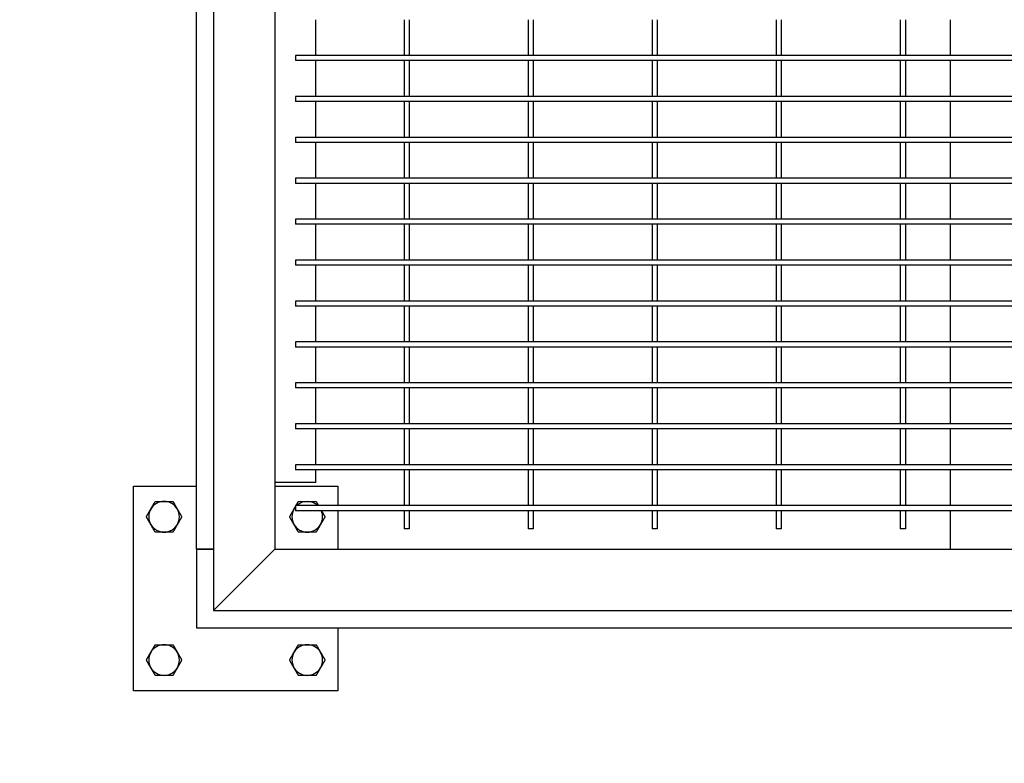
# Model space of a CAD drawing. Header units: inches. Extents: x 24 to 1128, y -94 to 748.
# Tile 499 of 546: x 622 to 646, y 517 to 535. Entities that reach past the tile are written whole.
import ezdxf

# ---------------------------------------------------------------- set-up
doc = ezdxf.new("R2010")
doc.units = ezdxf.units.IN
doc.header["$LTSCALE"] = 32
doc.header["$MEASUREMENT"] = 0
doc.layers.add('Dimension (ANSI)', color=7, linetype='Continuous', lineweight=25)
doc.layers.add('Visible (ANSI)', color=7, linetype='Continuous', lineweight=30)
doc.styles.add('Note Text (ANSI)', font='tahoma.ttf')
doc.dimstyles.new('Architectural (ANSI)', dxfattribs={"dimscale": 32, "dimtxt": 0.125, "dimasz": 0.098425, "dimexe": 0.125, "dimexo": 0.0625, "dimgap": 0.031496, "dimtad": 0, "dimtih": 1, "dimtoh": 1, "dimdec": 4, "dimrnd": 1e-08, "dimzin": 3, "dimdsep": 46, "dimlunit": 4, "dimtxsty": 'Note Text (ANSI)', "dimcen": 0.09, "dimdle": 0.393701, "dimclrd": 256, "dimclre": 256, "dimclrt": 256, "dimadec": 0, "dimazin": 3, "dimtfac": 0.96, "dimtofl": 0, "dimtmove": 0, "dimatfit": 3, "dimfxl": 1, "dimfrac": 2, "dimtolj": 1, "dimtzin": 12, "dimlwd": -1, "dimlwe": -1, "dimarcsym": 0})

# ---------------------------------------------------------------- blocks, each defined once
blk = doc.blocks.new('*D15')
at = {"layer": 'Defpoints', "color": 0, "transparency": 16777216}
for p in [(692.915, 562.239), (493.915, 496.383), (692.915, 464.957)]:
    blk.add_point(p, dxfattribs=at)
at = {"layer": 'Dimension (ANSI)', "transparency": 16777216}
for p, q in [((692.915, 560.239), (692.915, 460.957)), ((493.915, 494.383), (493.915, 460.957)), ((497.065, 464.957), (578.675, 464.957)), ((689.766, 464.957), (594.155, 464.957))]:
    blk.add_line(p, q, dxfattribs=at)
for points in [[(497.065, 465.481), (497.065, 464.432), (493.915, 464.957)], [(689.766, 465.481), (689.766, 464.432), (692.915, 464.957)]]:
    blk.add_solid(points, dxfattribs=at)
at = {"layer": 'Dimension (ANSI)', "transparency": 16777216, "insert": (579.683, 467.036), "char_height": 4, "attachment_point": 1, "style": 'Note Text (ANSI)'}
blk.add_mtext('\\A1;16\'-7"', dxfattribs=at)

msp = doc.modelspace()

# ---------------------------------------------------------------- linework, layer by layer
at = {"layer": 'Visible (ANSI)'}
for p, q in [((626.95529, 560.27882), (626.95529, 520.27882)), ((626.53529, 521.77882), (626.53529, 558.77882)), ((628.45529, 558.77882), (628.45529, 521.77882)), ((629.45529, 533.84132), (629.45529, 534.71632)), ((631.61154, 534.71632), (631.61154, 533.84132)), ((631.73654, 534.71632), (631.73654, 533.84132)), ((634.64279, 534.71632), (634.64279, 533.84132)), ((634.76779, 534.71632), (634.76779, 533.84132)), ((637.67404, 534.71632), (637.67404, 533.84132)), ((637.79904, 534.71632), (637.79904, 533.84132)), ((640.70529, 534.71632), (640.70529, 533.84132)), ((640.83029, 534.71632), (640.83029, 533.84132)), ((643.73654, 534.71632), (643.73654, 533.84132)), ((643.86154, 534.71632), (643.86154, 533.84132)), ((644.95529, 534.71632), (644.95529, 533.84132)), ((631.67404, 533.84132), (628.95529, 533.84132)), ((628.95529, 533.84132), (628.95529, 533.71632)), ((634.70529, 533.84132), (631.67404, 533.84132)), ((637.73654, 533.84132), (634.70529, 533.84132)), ((640.76779, 533.84132), (637.73654, 533.84132)), ((643.79904, 533.84132), (640.76779, 533.84132)), ((646.83029, 533.84132), (643.79904, 533.84132)), ((631.67404, 533.71632), (628.95529, 533.71632)), ((629.45529, 532.84132), (629.45529, 533.71632)), ((631.61154, 533.71632), (631.61154, 532.84132)), ((634.70529, 533.71632), (631.67404, 533.71632)), ((631.73654, 533.71632), (631.73654, 532.84132)), ((634.64279, 533.71632), (634.64279, 532.84132)), ((637.73654, 533.71632), (634.70529, 533.71632)), ((634.76779, 533.71632), (634.76779, 532.84132)), ((637.67404, 533.71632), (637.67404, 532.84132)), ((640.76779, 533.71632), (637.73654, 533.71632)), ((637.79904, 533.71632), (637.79904, 532.84132)), ((640.70529, 533.71632), (640.70529, 532.84132)), ((643.79904, 533.71632), (640.76779, 533.71632)), ((640.83029, 533.71632), (640.83029, 532.84132)), ((643.73654, 533.71632), (643.73654, 532.84132)), ((646.83029, 533.71632), (643.79904, 533.71632)), ((643.86154, 533.71632), (643.86154, 532.84132)), ((644.95529, 533.71632), (644.95529, 532.84132)), ((631.67404, 532.84132), (628.95529, 532.84132)), ((628.95529, 532.84132), (628.95529, 532.71632)), ((634.70529, 532.84132), (631.67404, 532.84132)), ((637.73654, 532.84132), (634.70529, 532.84132)), ((640.76779, 532.84132), (637.73654, 532.84132)), ((643.79904, 532.84132), (640.76779, 532.84132)), ((646.83029, 532.84132), (643.79904, 532.84132)), ((631.67404, 532.71632), (628.95529, 532.71632)), ((629.45529, 531.84132), (629.45529, 532.71632)), ((631.61154, 532.71632), (631.61154, 531.84132)), ((634.70529, 532.71632), (631.67404, 532.71632)), ((631.73654, 532.71632), (631.73654, 531.84132)), ((634.64279, 532.71632), (634.64279, 531.84132)), ((637.73654, 532.71632), (634.70529, 532.71632)), ((634.76779, 532.71632), (634.76779, 531.84132)), ((637.67404, 532.71632), (637.67404, 531.84132)), ((640.76779, 532.71632), (637.73654, 532.71632)), ((637.79904, 532.71632), (637.79904, 531.84132)), ((640.70529, 532.71632), (640.70529, 531.84132)), ((643.79904, 532.71632), (640.76779, 532.71632)), ((640.83029, 532.71632), (640.83029, 531.84132)), ((643.73654, 532.71632), (643.73654, 531.84132)), ((646.83029, 532.71632), (643.79904, 532.71632)), ((643.86154, 532.71632), (643.86154, 531.84132)), ((644.95529, 532.71632), (644.95529, 531.84132)), ((631.67404, 531.84132), (628.95529, 531.84132)), ((628.95529, 531.84132), (628.95529, 531.71632)), ((634.70529, 531.84132), (631.67404, 531.84132)), ((637.73654, 531.84132), (634.70529, 531.84132)), ((640.76779, 531.84132), (637.73654, 531.84132)), ((643.79904, 531.84132), (640.76779, 531.84132)), ((646.83029, 531.84132), (643.79904, 531.84132)), ((631.67404, 531.71632), (628.95529, 531.71632)), ((629.45529, 530.84132), (629.45529, 531.71632)), ((631.61154, 531.71632), (631.61154, 530.84132)), ((634.70529, 531.71632), (631.67404, 531.71632)), ((631.73654, 531.71632), (631.73654, 530.84132)), ((634.64279, 531.71632), (634.64279, 530.84132)), ((637.73654, 531.71632), (634.70529, 531.71632)), ((634.76779, 531.71632), (634.76779, 530.84132)), ((637.67404, 531.71632), (637.67404, 530.84132)), ((640.76779, 531.71632), (637.73654, 531.71632)), ((637.79904, 531.71632), (637.79904, 530.84132)), ((640.70529, 531.71632), (640.70529, 530.84132)), ((643.79904, 531.71632), (640.76779, 531.71632)), ((640.83029, 531.71632), (640.83029, 530.84132)), ((643.73654, 531.71632), (643.73654, 530.84132)), ((646.83029, 531.71632), (643.79904, 531.71632)), ((643.86154, 531.71632), (643.86154, 530.84132)), ((644.95529, 531.71632), (644.95529, 530.84132)), ((631.67404, 530.84132), (628.95529, 530.84132)), ((628.95529, 530.84132), (628.95529, 530.71632)), ((634.70529, 530.84132), (631.67404, 530.84132)), ((637.73654, 530.84132), (634.70529, 530.84132)), ((640.76779, 530.84132), (637.73654, 530.84132)), ((643.79904, 530.84132), (640.76779, 530.84132)), ((646.83029, 530.84132), (643.79904, 530.84132)), ((631.67404, 530.71632), (628.95529, 530.71632)), ((629.45529, 529.84132), (629.45529, 530.71632)), ((631.61154, 530.71632), (631.61154, 529.84132)), ((634.70529, 530.71632), (631.67404, 530.71632)), ((631.73654, 530.71632), (631.73654, 529.84132)), ((634.64279, 530.71632), (634.64279, 529.84132)), ((637.73654, 530.71632), (634.70529, 530.71632)), ((634.76779, 530.71632), (634.76779, 529.84132)), ((637.67404, 530.71632), (637.67404, 529.84132)), ((640.76779, 530.71632), (637.73654, 530.71632)), ((637.79904, 530.71632), (637.79904, 529.84132)), ((640.70529, 530.71632), (640.70529, 529.84132)), ((643.79904, 530.71632), (640.76779, 530.71632)), ((640.83029, 530.71632), (640.83029, 529.84132)), ((643.73654, 530.71632), (643.73654, 529.84132)), ((646.83029, 530.71632), (643.79904, 530.71632)), ((643.86154, 530.71632), (643.86154, 529.84132)), ((644.95529, 530.71632), (644.95529, 529.84132)), ((631.67404, 529.84132), (628.95529, 529.84132)), ((628.95529, 529.84132), (628.95529, 529.71632)), ((631.67404, 529.71632), (628.95529, 529.71632)), ((629.45529, 528.84132), (629.45529, 529.71632)), ((631.61154, 529.71632), (631.61154, 528.84132)), ((634.70529, 529.84132), (631.67404, 529.84132)), ((634.70529, 529.71632), (631.67404, 529.71632)), ((631.73654, 529.71632), (631.73654, 528.84132)), ((634.64279, 529.71632), (634.64279, 528.84132)), ((637.73654, 529.84132), (634.70529, 529.84132)), ((637.73654, 529.71632), (634.70529, 529.71632)), ((634.76779, 529.71632), (634.76779, 528.84132)), ((637.67404, 529.71632), (637.67404, 528.84132)), ((640.76779, 529.84132), (637.73654, 529.84132)), ((640.76779, 529.71632), (637.73654, 529.71632)), ((637.79904, 529.71632), (637.79904, 528.84132)), ((640.70529, 529.71632), (640.70529, 528.84132)), ((643.79904, 529.84132), (640.76779, 529.84132)), ((643.79904, 529.71632), (640.76779, 529.71632)), ((640.83029, 529.71632), (640.83029, 528.84132)), ((643.73654, 529.71632), (643.73654, 528.84132)), ((646.83029, 529.84132), (643.79904, 529.84132)), ((646.83029, 529.71632), (643.79904, 529.71632)), ((643.86154, 529.71632), (643.86154, 528.84132)), ((644.95529, 529.71632), (644.95529, 528.84132)), ((631.67404, 528.84132), (628.95529, 528.84132)), ((628.95529, 528.84132), (628.95529, 528.71632)), ((631.67404, 528.71632), (628.95529, 528.71632)), ((629.45529, 527.84132), (629.45529, 528.71632)), ((631.61154, 528.71632), (631.61154, 527.84132)), ((634.70529, 528.84132), (631.67404, 528.84132)), ((634.70529, 528.71632), (631.67404, 528.71632)), ((631.73654, 528.71632), (631.73654, 527.84132)), ((634.64279, 528.71632), (634.64279, 527.84132)), ((637.73654, 528.84132), (634.70529, 528.84132)), ((637.73654, 528.71632), (634.70529, 528.71632)), ((634.76779, 528.71632), (634.76779, 527.84132)), ((637.67404, 528.71632), (637.67404, 527.84132)), ((640.76779, 528.84132), (637.73654, 528.84132)), ((640.76779, 528.71632), (637.73654, 528.71632)), ((637.79904, 528.71632), (637.79904, 527.84132)), ((640.70529, 528.71632), (640.70529, 527.84132)), ((643.79904, 528.84132), (640.76779, 528.84132)), ((643.79904, 528.71632), (640.76779, 528.71632)), ((640.83029, 528.71632), (640.83029, 527.84132)), ((643.73654, 528.71632), (643.73654, 527.84132)), ((646.83029, 528.84132), (643.79904, 528.84132)), ((646.83029, 528.71632), (643.79904, 528.71632)), ((643.86154, 528.71632), (643.86154, 527.84132)), ((644.95529, 528.71632), (644.95529, 527.84132)), ((631.67404, 527.84132), (628.95529, 527.84132)), ((628.95529, 527.84132), (628.95529, 527.71632)), ((631.67404, 527.71632), (628.95529, 527.71632)), ((629.45529, 526.84132), (629.45529, 527.71632)), ((631.61154, 527.71632), (631.61154, 526.84132)), ((634.70529, 527.84132), (631.67404, 527.84132)), ((634.70529, 527.71632), (631.67404, 527.71632)), ((631.73654, 527.71632), (631.73654, 526.84132)), ((634.64279, 527.71632), (634.64279, 526.84132)), ((637.73654, 527.84132), (634.70529, 527.84132)), ((637.73654, 527.71632), (634.70529, 527.71632)), ((634.76779, 527.71632), (634.76779, 526.84132)), ((637.67404, 527.71632), (637.67404, 526.84132)), ((640.76779, 527.84132), (637.73654, 527.84132)), ((640.76779, 527.71632), (637.73654, 527.71632)), ((637.79904, 527.71632), (637.79904, 526.84132)), ((640.70529, 527.71632), (640.70529, 526.84132)), ((643.79904, 527.84132), (640.76779, 527.84132)), ((643.79904, 527.71632), (640.76779, 527.71632)), ((640.83029, 527.71632), (640.83029, 526.84132)), ((643.73654, 527.71632), (643.73654, 526.84132)), ((646.83029, 527.84132), (643.79904, 527.84132)), ((646.83029, 527.71632), (643.79904, 527.71632)), ((643.86154, 527.71632), (643.86154, 526.84132)), ((644.95529, 527.71632), (644.95529, 526.84132)), ((631.67404, 526.84132), (628.95529, 526.84132)), ((628.95529, 526.84132), (628.95529, 526.71632)), ((634.70529, 526.84132), (631.67404, 526.84132)), ((637.73654, 526.84132), (634.70529, 526.84132)), ((640.76779, 526.84132), (637.73654, 526.84132)), ((643.79904, 526.84132), (640.76779, 526.84132)), ((646.83029, 526.84132), (643.79904, 526.84132)), ((631.67404, 526.71632), (628.95529, 526.71632)), ((629.45529, 525.84132), (629.45529, 526.71632)), ((631.61154, 526.71632), (631.61154, 525.84132)), ((634.70529, 526.71632), (631.67404, 526.71632)), ((631.73654, 526.71632), (631.73654, 525.84132)), ((634.64279, 526.71632), (634.64279, 525.84132)), ((637.73654, 526.71632), (634.70529, 526.71632)), ((634.76779, 526.71632), (634.76779, 525.84132)), ((637.67404, 526.71632), (637.67404, 525.84132)), ((640.76779, 526.71632), (637.73654, 526.71632)), ((637.79904, 526.71632), (637.79904, 525.84132)), ((640.70529, 526.71632), (640.70529, 525.84132)), ((643.79904, 526.71632), (640.76779, 526.71632)), ((640.83029, 526.71632), (640.83029, 525.84132)), ((643.73654, 526.71632), (643.73654, 525.84132)), ((646.83029, 526.71632), (643.79904, 526.71632)), ((643.86154, 526.71632), (643.86154, 525.84132)), ((644.95529, 526.71632), (644.95529, 525.84132)), ((631.67404, 525.84132), (628.95529, 525.84132)), ((628.95529, 525.84132), (628.95529, 525.71632)), ((634.70529, 525.84132), (631.67404, 525.84132)), ((637.73654, 525.84132), (634.70529, 525.84132)), ((640.76779, 525.84132), (637.73654, 525.84132)), ((643.79904, 525.84132), (640.76779, 525.84132)), ((646.83029, 525.84132), (643.79904, 525.84132)), ((631.67404, 525.71632), (628.95529, 525.71632)), ((629.45529, 524.84132), (629.45529, 525.71632)), ((631.61154, 525.71632), (631.61154, 524.84132)), ((634.70529, 525.71632), (631.67404, 525.71632)), ((631.73654, 525.71632), (631.73654, 524.84132)), ((634.64279, 525.71632), (634.64279, 524.84132)), ((637.73654, 525.71632), (634.70529, 525.71632)), ((634.76779, 525.71632), (634.76779, 524.84132)), ((637.67404, 525.71632), (637.67404, 524.84132)), ((640.76779, 525.71632), (637.73654, 525.71632)), ((637.79904, 525.71632), (637.79904, 524.84132)), ((640.70529, 525.71632), (640.70529, 524.84132)), ((643.79904, 525.71632), (640.76779, 525.71632)), ((640.83029, 525.71632), (640.83029, 524.84132)), ((643.73654, 525.71632), (643.73654, 524.84132)), ((646.83029, 525.71632), (643.79904, 525.71632)), ((643.86154, 525.71632), (643.86154, 524.84132)), ((644.95529, 525.71632), (644.95529, 524.84132)), ((631.67404, 524.84132), (628.95529, 524.84132)), ((628.95529, 524.84132), (628.95529, 524.71632)), ((634.70529, 524.84132), (631.67404, 524.84132)), ((637.73654, 524.84132), (634.70529, 524.84132)), ((640.76779, 524.84132), (637.73654, 524.84132)), ((643.79904, 524.84132), (640.76779, 524.84132)), ((646.83029, 524.84132), (643.79904, 524.84132)), ((631.67404, 524.71632), (628.95529, 524.71632)), ((629.45529, 523.84132), (629.45529, 524.71632)), ((631.61154, 524.71632), (631.61154, 523.84132)), ((634.70529, 524.71632), (631.67404, 524.71632)), ((631.73654, 524.71632), (631.73654, 523.84132)), ((634.64279, 524.71632), (634.64279, 523.84132)), ((637.73654, 524.71632), (634.70529, 524.71632)), ((634.76779, 524.71632), (634.76779, 523.84132)), ((637.67404, 524.71632), (637.67404, 523.84132)), ((640.76779, 524.71632), (637.73654, 524.71632)), ((637.79904, 524.71632), (637.79904, 523.84132)), ((640.70529, 524.71632), (640.70529, 523.84132)), ((643.79904, 524.71632), (640.76779, 524.71632)), ((640.83029, 524.71632), (640.83029, 523.84132)), ((643.73654, 524.71632), (643.73654, 523.84132)), ((646.83029, 524.71632), (643.79904, 524.71632)), ((643.86154, 524.71632), (643.86154, 523.84132)), ((644.95529, 524.71632), (644.95529, 523.84132)), ((631.67404, 523.84132), (628.95529, 523.84132)), ((628.95529, 523.84132), (628.95529, 523.71632)), ((631.67404, 523.71632), (628.95529, 523.71632)), ((629.45529, 523.40382), (629.45529, 523.71632)), ((631.61154, 523.71632), (631.61154, 522.84132)), ((634.70529, 523.84132), (631.67404, 523.84132)), ((634.70529, 523.71632), (631.67404, 523.71632)), ((631.73654, 523.71632), (631.73654, 522.84132)), ((634.64279, 523.71632), (634.64279, 522.84132)), ((637.73654, 523.84132), (634.70529, 523.84132)), ((637.73654, 523.71632), (634.70529, 523.71632)), ((634.76779, 523.71632), (634.76779, 522.84132)), ((637.67404, 523.71632), (637.67404, 522.84132)), ((640.76779, 523.84132), (637.73654, 523.84132)), ((640.76779, 523.71632), (637.73654, 523.71632)), ((637.79904, 523.71632), (637.79904, 522.84132)), ((640.70529, 523.71632), (640.70529, 522.84132)), ((643.79904, 523.84132), (640.76779, 523.84132)), ((643.79904, 523.71632), (640.76779, 523.71632)), ((640.83029, 523.71632), (640.83029, 522.84132)), ((643.73654, 523.71632), (643.73654, 522.84132)), ((646.83029, 523.84132), (643.79904, 523.84132)), ((646.83029, 523.71632), (643.79904, 523.71632)), ((643.86154, 523.71632), (643.86154, 522.84132)), ((644.95529, 523.71632), (644.95529, 522.84132)), ((629.45529, 523.40382), (628.45529, 523.40382)), ((624.99529, 523.31882), (626.53529, 523.31882)), ((624.99529, 518.31882), (624.99529, 523.31882)), ((628.45529, 523.31882), (629.99529, 523.31882)), ((629.99529, 523.31882), (629.99529, 522.84132)), ((631.67404, 522.84132), (628.95529, 522.84132)), ((628.95529, 522.84132), (628.95529, 522.71632)), ((631.67404, 522.71632), (628.95529, 522.71632)), ((629.99529, 522.71632), (629.99529, 521.77882)), ((631.61154, 522.71632), (631.61154, 522.27882)), ((634.70529, 522.84132), (631.67404, 522.84132)), ((634.70529, 522.71632), (631.67404, 522.71632)), ((631.73654, 522.71632), (631.73654, 522.27882)), ((634.64279, 522.71632), (634.64279, 522.27882)), ((637.73654, 522.84132), (634.70529, 522.84132)), ((637.73654, 522.71632), (634.70529, 522.71632)), ((634.76779, 522.71632), (634.76779, 522.27882)), ((637.67404, 522.71632), (637.67404, 522.27882)), ((640.76779, 522.84132), (637.73654, 522.84132)), ((640.76779, 522.71632), (637.73654, 522.71632)), ((637.79904, 522.71632), (637.79904, 522.27882)), ((640.70529, 522.71632), (640.70529, 522.27882)), ((643.79904, 522.84132), (640.76779, 522.84132)), ((643.79904, 522.71632), (640.76779, 522.71632)), ((640.83029, 522.71632), (640.83029, 522.27882)), ((643.73654, 522.71632), (643.73654, 522.27882)), ((646.83029, 522.84132), (643.79904, 522.84132)), ((646.83029, 522.71632), (643.79904, 522.71632)), ((643.86154, 522.71632), (643.86154, 522.27882)), ((644.95529, 522.71632), (644.95529, 521.77882)), ((631.73654, 522.27882), (631.61154, 522.27882)), ((634.76779, 522.27882), (634.64279, 522.27882)), ((637.79904, 522.27882), (637.67404, 522.27882)), ((640.83029, 522.27882), (640.70529, 522.27882)), ((643.86154, 522.27882), (643.73654, 522.27882)), ((626.95529, 521.77882), (626.53529, 521.77882)), ((626.53529, 521.77882), (626.95529, 521.77882)), ((626.53529, 521.77882), (626.53529, 519.85882)), ((628.45529, 521.77882), (628.08029, 521.40382)), ((628.08029, 521.40382), (628.45529, 521.77882)), ((628.45529, 521.77882), (689.45529, 521.77882)), ((627.33029, 520.65382), (628.08029, 521.40382)), ((628.08029, 521.40382), (627.33029, 520.65382)), ((627.33029, 520.65382), (626.95529, 520.27882)), ((626.95529, 520.27882), (627.33029, 520.65382)), ((626.95529, 520.27882), (690.95529, 520.27882)), ((626.53529, 519.85882), (691.37529, 519.85882)), ((629.99529, 519.85882), (629.99529, 518.31882)), ((629.99529, 518.31882), (624.99529, 518.31882))]:
    msp.add_line(p, q, dxfattribs=at)
for centre, start, end in [((625.74529, 522.56882), 90, 150), ((625.74529, 522.56882), 30, 90), ((629.24529, 522.56882), 90, 133.392328), ((629.24529, 522.56882), 46.607672, 90), ((625.74529, 522.56882), 150, 210), ((625.74529, 522.56882), 330, 30), ((629.24529, 522.56882), 150, 210), ((629.24529, 522.56882), 140.65417, 150), ((629.24529, 522.56882), 330, 23.162069), ((625.74529, 522.56882), 210, 270), ((625.74529, 522.56882), 270, 330), ((629.24529, 522.56882), 210, 270), ((629.24529, 522.56882), 270, 330), ((625.74529, 519.06882), 90, 150), ((625.74529, 519.06882), 30, 90), ((629.24529, 519.06882), 90, 150), ((629.24529, 519.06882), 30, 90), ((625.74529, 519.06882), 150, 210), ((625.74529, 519.06882), 330, 30), ((629.24529, 519.06882), 150, 210), ((629.24529, 519.06882), 330, 30), ((625.74529, 519.06882), 210, 270), ((625.74529, 519.06882), 270, 330), ((629.24529, 519.06882), 210, 270), ((629.24529, 519.06882), 270, 330)]:
    msp.add_arc(centre, 0.375, start, end, dxfattribs=at)
for points, weights in [([(625.42053, 522.75632), (625.47077, 522.84334), (625.52878, 522.94382)], [1, 1.0379548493, 1]), ([(625.52878, 522.94382), (625.64481, 522.94382), (625.74529, 522.94382)], [1, 1.0379548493, 1]), ([(625.74529, 522.94382), (625.84577, 522.94382), (625.9618, 522.94382)], [1, 1.0379548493, 1]), ([(625.9618, 522.94382), (626.01981, 522.84334), (626.07005, 522.75632)], [1, 1.0379548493, 1]), ([(628.96961, 522.84132), (628.99756, 522.88973), (629.02878, 522.94382)], [1.01891366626, 1.02007741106, 1]), ([(629.02878, 522.94382), (629.14481, 522.94382), (629.24529, 522.94382)], [1, 1.0379548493, 1]), ([(629.24529, 522.94382), (629.34577, 522.94382), (629.4618, 522.94382)], [1, 1.0379548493, 1]), ([(629.4618, 522.94382), (629.49302, 522.88973), (629.52098, 522.84132)], [1, 1.02007741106, 1.01891366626]), ([(625.31228, 522.56882), (625.37029, 522.6693), (625.42053, 522.75632)], [1, 1.0379548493, 1]), ([(626.07005, 522.75632), (626.12029, 522.6693), (626.1783, 522.56882)], [1, 1.0379548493, 1]), ([(628.81228, 522.56882), (628.87029, 522.6693), (628.92053, 522.75632)], [1, 1.0379548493, 1]), ([(628.92053, 522.75632), (628.93776, 522.78617), (628.95529, 522.81652)], [1, 1.01270212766, 1.01690236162]), ([(629.59314, 522.71632), (629.63283, 522.64759), (629.6783, 522.56882)], [1.01313019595, 1.02951143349, 1]), ([(625.42053, 522.38132), (625.37029, 522.46834), (625.31228, 522.56882)], [1, 1.0379548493, 1]), ([(626.1783, 522.56882), (626.12029, 522.46834), (626.07005, 522.38132)], [1, 1.0379548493, 1]), ([(628.92053, 522.38132), (628.87029, 522.46834), (628.81228, 522.56882)], [1, 1.0379548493, 1]), ([(629.6783, 522.56882), (629.62029, 522.46834), (629.57005, 522.38132)], [1, 1.0379548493, 1]), ([(625.52878, 522.19382), (625.47077, 522.2943), (625.42053, 522.38132)], [1, 1.0379548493, 1]), ([(625.74529, 522.19382), (625.64481, 522.19382), (625.52878, 522.19382)], [1, 1.0379548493, 1]), ([(625.9618, 522.19382), (625.84577, 522.19382), (625.74529, 522.19382)], [1, 1.0379548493, 1]), ([(626.07005, 522.38132), (626.01981, 522.2943), (625.9618, 522.19382)], [1, 1.0379548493, 1]), ([(629.02878, 522.19382), (628.97077, 522.2943), (628.92053, 522.38132)], [1, 1.0379548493, 1]), ([(629.24529, 522.19382), (629.14481, 522.19382), (629.02878, 522.19382)], [1, 1.0379548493, 1]), ([(629.4618, 522.19382), (629.34577, 522.19382), (629.24529, 522.19382)], [1, 1.0379548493, 1]), ([(629.57005, 522.38132), (629.51981, 522.2943), (629.4618, 522.19382)], [1, 1.0379548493, 1]), ([(625.42053, 519.25632), (625.47077, 519.34334), (625.52878, 519.44382)], [1, 1.0379548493, 1]), ([(625.52878, 519.44382), (625.64481, 519.44382), (625.74529, 519.44382)], [1, 1.0379548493, 1]), ([(625.74529, 519.44382), (625.84577, 519.44382), (625.9618, 519.44382)], [1, 1.0379548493, 1]), ([(625.9618, 519.44382), (626.01981, 519.34334), (626.07005, 519.25632)], [1, 1.0379548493, 1]), ([(628.92053, 519.25632), (628.97077, 519.34334), (629.02878, 519.44382)], [1, 1.0379548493, 1]), ([(629.02878, 519.44382), (629.14481, 519.44382), (629.24529, 519.44382)], [1, 1.0379548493, 1]), ([(629.24529, 519.44382), (629.34577, 519.44382), (629.4618, 519.44382)], [1, 1.0379548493, 1]), ([(629.4618, 519.44382), (629.51981, 519.34334), (629.57005, 519.25632)], [1, 1.0379548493, 1]), ([(625.31228, 519.06882), (625.37029, 519.1693), (625.42053, 519.25632)], [1, 1.0379548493, 1]), ([(625.42053, 518.88132), (625.37029, 518.96834), (625.31228, 519.06882)], [1, 1.0379548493, 1]), ([(626.07005, 519.25632), (626.12029, 519.1693), (626.1783, 519.06882)], [1, 1.0379548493, 1]), ([(626.1783, 519.06882), (626.12029, 518.96834), (626.07005, 518.88132)], [1, 1.0379548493, 1]), ([(628.81228, 519.06882), (628.87029, 519.1693), (628.92053, 519.25632)], [1, 1.0379548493, 1]), ([(628.92053, 518.88132), (628.87029, 518.96834), (628.81228, 519.06882)], [1, 1.0379548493, 1]), ([(629.57005, 519.25632), (629.62029, 519.1693), (629.6783, 519.06882)], [1, 1.0379548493, 1]), ([(629.6783, 519.06882), (629.62029, 518.96834), (629.57005, 518.88132)], [1, 1.0379548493, 1]), ([(625.52878, 518.69382), (625.47077, 518.7943), (625.42053, 518.88132)], [1, 1.0379548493, 1]), ([(626.07005, 518.88132), (626.01981, 518.7943), (625.9618, 518.69382)], [1, 1.0379548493, 1]), ([(629.02878, 518.69382), (628.97077, 518.7943), (628.92053, 518.88132)], [1, 1.0379548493, 1]), ([(629.57005, 518.88132), (629.51981, 518.7943), (629.4618, 518.69382)], [1, 1.0379548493, 1]), ([(625.74529, 518.69382), (625.64481, 518.69382), (625.52878, 518.69382)], [1, 1.0379548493, 1]), ([(625.9618, 518.69382), (625.84577, 518.69382), (625.74529, 518.69382)], [1, 1.0379548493, 1]), ([(629.24529, 518.69382), (629.14481, 518.69382), (629.02878, 518.69382)], [1, 1.0379548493, 1]), ([(629.4618, 518.69382), (629.34577, 518.69382), (629.24529, 518.69382)], [1, 1.0379548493, 1])]:
    msp.add_rational_spline(points, weights, degree=2, dxfattribs=at)

# ---------------------------------------------------------------- dimensions: what is measured, and where the dimension line sits
at = {"layer": 'Dimension (ANSI)'}
dim = msp.add_linear_dim(base=(692.91529, 464.95655), p1=(493.91529, 496.38341), p2=(692.91529, 562.23882), dimstyle='Architectural (ANSI)', override={"dimgap": 0.031496, "dimtih": 0, "dimtoh": 0, "dimdec": 4, "dimlfac": 1, "dimtol": 0, "dimlim": 0, "dimtp": 0, "dimtm": 0, "dimtdec": 2, "dimatfit": 1}, dxfattribs=at)
dim.commit()
dim.dimension.update_dxf_attribs({"geometry": '*D15', "text_midpoint": (586.41529, 464.95655), "dimtype": 160})

doc.saveas('drawing.dxf')
